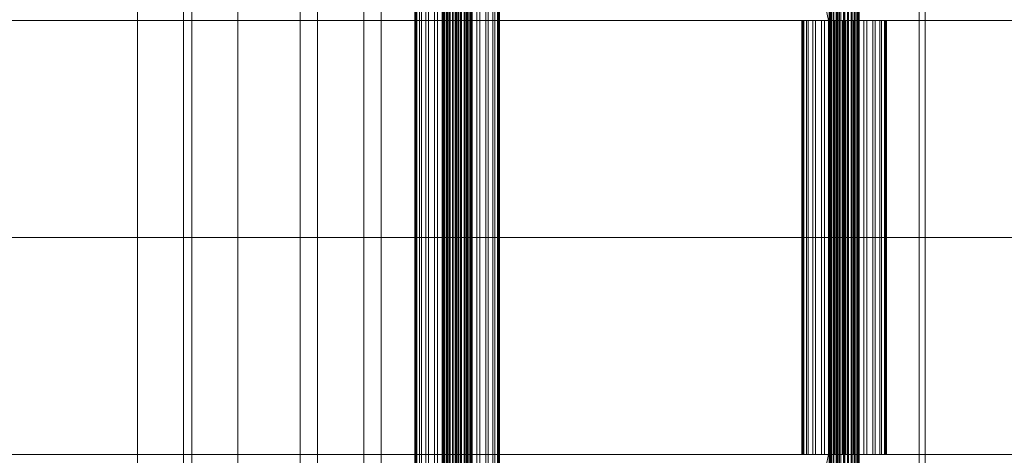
# Model space of a CAD drawing. Header units: millimetres. Extents: x -3490 to 61924, y -72580 to 6847.
# Tile 523 of 656: x 21504 to 22094, y -18130 to -17870. Entities that reach past the tile are written whole.
import ezdxf

# ---------------------------------------------------------------- set-up
doc = ezdxf.new("R2010")
doc.units = ezdxf.units.MM
doc.layers.add('superior_C02', color=7, linetype='Continuous', lineweight=0)

msp = doc.modelspace()

# ---------------------------------------------------------------- linework, layer by layer
at = {"layer": 'superior_C02'}
for p, q in [((21672.216, -17550), (21672.216, -18450)), ((21682.648, -18450), (21682.648, -17550)), ((21710.398, -18450), (21710.398, -17550)), ((21720.83, -17550), (21720.83, -18450)), ((21757.351, -18440), (21757.351, -17560)), ((21757.562, -18440), (21757.562, -17560)), ((21757.752, -18440), (21757.752, -17560)), ((21758.372, -18440), (21758.372, -17560)), ((21758.739, -18440), (21758.739, -17560)), ((21759.725, -18440), (21759.725, -17560)), ((21760.245, -18440), (21760.245, -17560)), ((21761.529, -18440), (21761.529, -17560)), ((21762.165, -18440), (21762.165, -17560)), ((21763.661, -18440), (21763.661, -17560)), ((21764.371, -18440), (21764.371, -17560)), ((21765.976, -18440), (21765.976, -17560)), ((21766.711, -18440), (21766.711, -17560)), ((21768.316, -18440), (21768.316, -17560)), ((21769.026, -18440), (21769.026, -17560)), ((21770.521, -18440), (21770.521, -17560)), ((21771.158, -18440), (21771.158, -17560)), ((21772.442, -18440), (21772.442, -17560)), ((21772.962, -18440), (21772.962, -17560)), ((21773.947, -18440), (21773.947, -17560)), ((21774.315, -18440), (21774.315, -17560)), ((21774.934, -17560), (21774.934, -18440)), ((21775.125, -18440), (21775.125, -17560)), ((21775.336, -18440), (21775.336, -17560)), ((21574.794, -17570), (21574.794, -18430)), ((21602.294, -17570), (21602.294, -18430)), ((21607.294, -18430), (21607.294, -17570)), ((21634.794, -18430), (21634.794, -17570)), ((21994.808, -17575), (21994.808, -18425)), ((21998.384, -18425), (21998.384, -17575)), ((22043.299, -18425), (22043.299, -17575)), ((22046.875, -17575), (22046.875, -18425)), ((21740.965, -18311.15), (21740.965, -17688.85)), ((21741.561, -18311.15), (21741.561, -17688.85)), ((21742.098, -18311.15), (21742.098, -17688.85)), ((21743.846, -18311.15), (21743.846, -17688.85)), ((21744.883, -18311.15), (21744.883, -17688.85)), ((21747.664, -18311.15), (21747.664, -17688.85)), ((21749.131, -18311.15), (21749.131, -17688.85)), ((21752.756, -18311.15), (21752.756, -17688.85)), ((21754.552, -18311.15), (21754.552, -17688.85)), ((21758.773, -18311.15), (21758.773, -17688.85)), ((21760.777, -18311.15), (21760.777, -17688.85)), ((21765.306, -18311.15), (21765.306, -17688.85)), ((21767.381, -18311.15), (21767.381, -17688.85)), ((21771.91, -18311.15), (21771.91, -17688.85)), ((21773.914, -18311.15), (21773.914, -17688.85)), ((21778.134, -18311.15), (21778.134, -17688.85)), ((21779.931, -18311.15), (21779.931, -17688.85)), ((21783.555, -18311.15), (21783.555, -17688.85)), ((21785.022, -18311.15), (21785.022, -17688.85)), ((21787.803, -18311.15), (21787.803, -17688.85)), ((21788.841, -18311.15), (21788.841, -17688.85)), ((21790.589, -17688.85), (21790.589, -18311.15)), ((21791.126, -18311.15), (21791.126, -17688.85)), ((21791.722, -18311.15), (21791.722, -17688.85)), ((21968.557, -17771.702), (21988.96, -17870)), ((21990.738, -17870), (21970.336, -17771.702)), ((21989.316, -18148), (21989.316, -17852)), ((21989.528, -18148), (21989.528, -17852)), ((21989.718, -18148), (21989.718, -17852)), ((21990.337, -18148), (21990.337, -17852)), ((21990.705, -18148), (21990.705, -17852)), ((21991.69, -18148), (21991.69, -17852)), ((21992.21, -18148), (21992.21, -17852)), ((21993.494, -18148), (21993.494, -17852)), ((21994.131, -18148), (21994.131, -17852)), ((21995.626, -18148), (21995.626, -17852)), ((21996.337, -18148), (21996.337, -17852)), ((21997.941, -18148), (21997.941, -17852)), ((21998.676, -18148), (21998.676, -17852)), ((22000.281, -18148), (22000.281, -17852)), ((22000.991, -18148), (22000.991, -17852)), ((22002.487, -18148), (22002.487, -17852)), ((22003.123, -18148), (22003.123, -17852)), ((22004.408, -18148), (22004.408, -17852)), ((22004.927, -18148), (22004.927, -17852)), ((22005.913, -18148), (22005.913, -17852)), ((22006.28, -18148), (22006.28, -17852)), ((22006.9, -17852), (22006.9, -18148)), ((22007.09, -18148), (22007.09, -17852)), ((22007.301, -18148), (22007.301, -17852)), ((21053.003, -17870), (21988.96, -17870)), ((21990.738, -17870), (21054.781, -17870)), ((21973.526, -17870), (21972.93, -17870)), ((21972.93, -17870), (21974.063, -17870)), ((21972.93, -18130), (21972.93, -17870)), ((21975.812, -17870), (21973.526, -17870)), ((21973.526, -18130), (21973.526, -17870)), ((21974.063, -17870), (21976.849, -17870)), ((21974.063, -18130), (21974.063, -17870)), ((21979.63, -17870), (21975.812, -17870)), ((21975.812, -18130), (21975.812, -17870)), ((21976.849, -17870), (21981.097, -17870)), ((21976.849, -18130), (21976.849, -17870)), ((21984.721, -17870), (21979.63, -17870)), ((21979.63, -18130), (21979.63, -17870)), ((21981.097, -17870), (21986.518, -17870)), ((21981.097, -18130), (21981.097, -17870)), ((21990.738, -17870), (21984.721, -17870)), ((21984.721, -18130), (21984.721, -17870)), ((21986.518, -17870), (21992.742, -17870)), ((21986.518, -18130), (21986.518, -17870)), ((21988.96, -17870), (21988.96, -18000)), ((21988.96, -17870), (22561.995, -17870)), ((21990.738, -18000), (21990.738, -17870)), ((22563.773, -17870), (21990.738, -17870)), ((21997.272, -17870), (21990.738, -17870)), ((21990.738, -18130), (21990.738, -17870)), ((21992.742, -17870), (21999.346, -17870)), ((21992.742, -18130), (21992.742, -17870)), ((22003.875, -17870), (21997.272, -17870)), ((21997.272, -18130), (21997.272, -17870)), ((21999.346, -17870), (22005.879, -17870)), ((21999.346, -18130), (21999.346, -17870)), ((22010.1, -17870), (22003.875, -17870)), ((22003.875, -18130), (22003.875, -17870)), ((22005.879, -17870), (22011.897, -17870)), ((22005.879, -18130), (22005.879, -17870)), ((22015.521, -17870), (22010.1, -17870)), ((22010.1, -18130), (22010.1, -17870)), ((22011.897, -17870), (22016.988, -17870)), ((22011.897, -18130), (22011.897, -17870)), ((22019.769, -17870), (22015.521, -17870)), ((22015.521, -18130), (22015.521, -17870)), ((22016.988, -17870), (22020.806, -17870)), ((22016.988, -18130), (22016.988, -17870)), ((22022.554, -17870), (22019.769, -17870)), ((22019.769, -18130), (22019.769, -17870)), ((22020.806, -17870), (22023.091, -17870)), ((22020.806, -18130), (22020.806, -17870)), ((22023.688, -17870), (22022.554, -17870)), ((22022.554, -17870), (22022.554, -18130)), ((22023.091, -17870), (22023.688, -17870)), ((22023.091, -18130), (22023.091, -17870)), ((22023.688, -18130), (22023.688, -17870)), ((21053.003, -18000), (21988.96, -18000)), ((21990.738, -18000), (21054.781, -18000)), ((21988.96, -18000), (21988.96, -18130)), ((21988.96, -18000), (22561.995, -18000)), ((21990.738, -18130), (21990.738, -18000)), ((22563.773, -18000), (21990.738, -18000)), ((21053.003, -18130), (21988.96, -18130)), ((21990.738, -18130), (21054.781, -18130)), ((21988.96, -18130), (21968.557, -18228.298)), ((21970.336, -18228.298), (21990.738, -18130)), ((21974.063, -18130), (21972.93, -18130)), ((21972.93, -18130), (21973.526, -18130)), ((21973.526, -18130), (21975.812, -18130)), ((21976.849, -18130), (21974.063, -18130)), ((21975.812, -18130), (21979.63, -18130)), ((21981.097, -18130), (21976.849, -18130)), ((21979.63, -18130), (21984.721, -18130)), ((21986.518, -18130), (21981.097, -18130)), ((21984.721, -18130), (21990.738, -18130)), ((21992.742, -18130), (21986.518, -18130)), ((21988.96, -18130), (22561.995, -18130)), ((22563.773, -18130), (21990.738, -18130)), ((21990.738, -18130), (21997.272, -18130)), ((21999.346, -18130), (21992.742, -18130)), ((21997.272, -18130), (22003.875, -18130)), ((22005.879, -18130), (21999.346, -18130)), ((22003.875, -18130), (22010.1, -18130)), ((22011.897, -18130), (22005.879, -18130)), ((22010.1, -18130), (22015.521, -18130)), ((22016.988, -18130), (22011.897, -18130)), ((22015.521, -18130), (22019.769, -18130)), ((22020.806, -18130), (22016.988, -18130)), ((22019.769, -18130), (22022.554, -18130)), ((22023.091, -18130), (22020.806, -18130)), ((22022.554, -18130), (22023.688, -18130)), ((22023.688, -18130), (22023.091, -18130))]:
    msp.add_line(p, q, dxfattribs=at)

doc.saveas('drawing.dxf')
